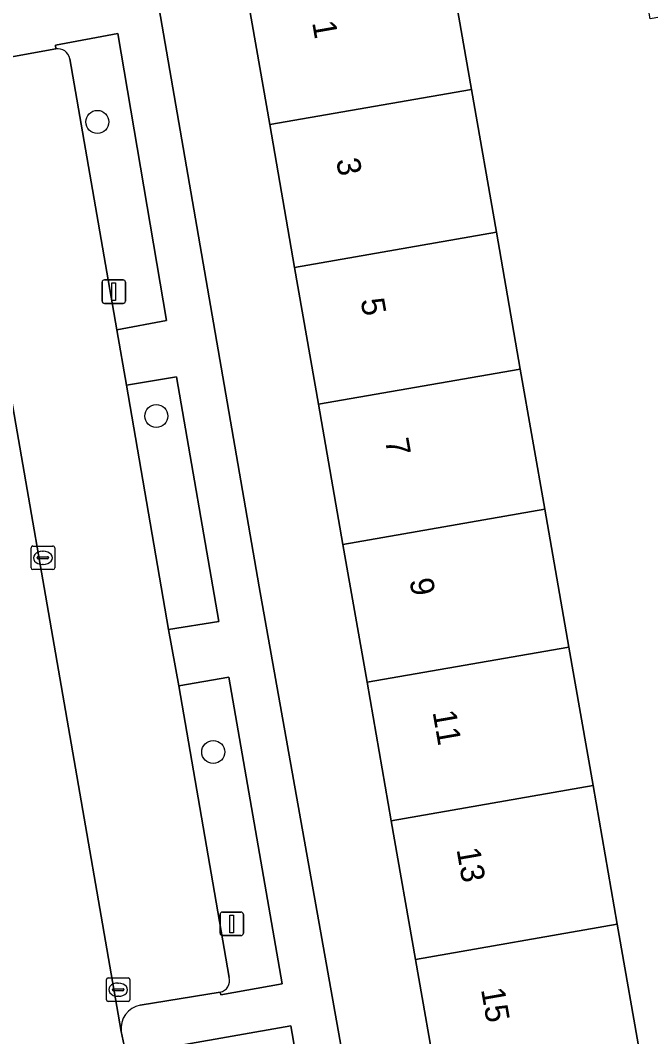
# Model space of a CAD drawing. Extents: x 162879 to 165540, y 384011 to 385181.
# Drawn here: x 164586.93 to 164613.71, y 384351.32 to 384394.5 of the extents above; entities that cross this region are included whole.
import ezdxf

# ---------------------------------------------------------------- set-up
doc = ezdxf.new("R2010")
doc.units = 0
for name, color, linetype in [('IMGEO_Boom', 7, 'Continuous'), ('IMGEO_Erf', 7, 'Continuous'), ('IMGEO_Groenvoorziening', 7, 'Continuous'), ('IMGEO_Kolk', 7, 'Continuous'), ('IMGEO_Lichtmast', 7, 'Continuous'), ('IMGEO_Pand', 7, 'Continuous'), ('IMGEO_Pand_nummerreeks', 7, 'Continuous'), ('IMGEO_Parkeervlak_open', 7, 'Continuous'), ('IMGEO_Rijbaan_lokaal_open', 7, 'Continuous'), ('IMGEO_Voetpad_open', 7, 'Continuous')]:
    doc.layers.add(name, color=color, linetype=linetype)

msp = doc.modelspace()

# ---------------------------------------------------------------- linework, layer by layer
at = {"layer": 'IMGEO_Boom'}
for centre in [(164590.204, 384390.18), (164592.707, 384377.686), (164595.126, 384363.413)]:
    msp.add_circle(centre, 0.489, dxfattribs=at)
at = {"layer": 'IMGEO_Erf'}
for points in [[(164616.383, 384395.03), (164613.697, 384394.561), (164612.831, 384399.516), (164604.925, 384398.282), (164606.098, 384391.564), (164607.158, 384385.496), (164608.174, 384379.683), (164609.213, 384373.73), (164610.236, 384367.873), (164611.265, 384361.985), (164612.293, 384356.098), (164612.377, 384355.618), (164613.237, 384350.692)], [(164604.664, 384349.195), (164603.72, 384354.6), (164602.692, 384360.487), (164601.663, 384366.375), (164600.64, 384372.232), (164599.601, 384378.185), (164598.585, 384383.998), (164597.525, 384390.066), (164596.352, 384396.784), (164592.63, 384396.141), (164597.076, 384370.428), (164601.203, 384347.304)]]:
    msp.add_lwpolyline(points, dxfattribs=at)
at = {"layer": 'IMGEO_Groenvoorziening'}
for points in [[(164589.027, 384392.863), (164591.036, 384381.351), (164593.14, 384381.745), (164591.07, 384393.932), (164588.42, 384393.446), (164588.432, 384393.283)], [(164595.424, 384353.21), (164595.445, 384353.091), (164598.059, 384353.562), (164595.794, 384366.587), (164593.658, 384366.224), (164595.8, 384353.833)], [(164594.042, 384346.925), (164599.097, 384347.851), (164598.43, 384351.781), (164591.425, 384350.554)]]:
    msp.add_lwpolyline(points, dxfattribs=at)
msp.add_lwpolyline([(164593.231, 384368.611), (164595.36, 384368.962), (164593.564, 384379.354), (164591.442, 384378.996)], close=True, dxfattribs=at)
for centre, radius, start, end in [((164588.519, 384392.774), 0.516, 9.9077, 99.6571), ((164595.326, 384353.694), 0.494, 281.4323, 16.3431)]:
    msp.add_arc(centre, radius, start, end, dxfattribs=at)
at = {"layer": 'IMGEO_Kolk'}
for p, q in [((164587.388, 384371.238), (164587.388, 384372.09)), ((164587.463, 384372.164), (164588.315, 384372.164)), ((164587.876, 384371.944), (164587.901, 384371.944)), ((164588.389, 384372.09), (164588.389, 384371.238)), ((164587.647, 384371.658), (164587.647, 384371.67)), ((164588.085, 384371.621), (164587.687, 384371.621)), ((164587.69, 384371.707), (164588.088, 384371.707)), ((164587.899, 384371.384), (164587.874, 384371.384)), ((164588.131, 384371.67), (164588.131, 384371.658)), ((164588.315, 384371.164), (164587.463, 384371.164)), ((164590.586, 384352.889), (164590.586, 384353.741)), ((164590.661, 384353.815), (164591.513, 384353.815)), ((164591.587, 384353.741), (164591.587, 384352.889)), ((164590.845, 384353.309), (164590.845, 384353.321)), ((164591.283, 384353.272), (164590.885, 384353.272)), ((164590.888, 384353.358), (164591.286, 384353.358)), ((164591.074, 384353.595), (164591.099, 384353.595)), ((164591.329, 384353.321), (164591.329, 384353.309)), ((164591.513, 384352.815), (164590.661, 384352.815)), ((164591.097, 384353.035), (164591.072, 384353.035))]:
    msp.add_line(p, q, dxfattribs=at)
for points in [[(164587.388, 384371.238), (164587.388, 384372.09)], [(164587.463, 384372.164), (164588.315, 384372.164)], [(164588.389, 384372.09), (164588.389, 384371.238)], [(164588.315, 384371.164), (164587.463, 384371.164)], [(164590.586, 384352.889), (164590.586, 384353.741)], [(164590.661, 384353.815), (164591.513, 384353.815)], [(164591.587, 384353.741), (164591.587, 384352.889)], [(164591.513, 384352.815), (164590.661, 384352.815)]]:
    msp.add_lwpolyline(points, dxfattribs=at)
for centre, radius, start, end in [((164587.465, 384372.088), 0.0765, 91.552, 178.448), ((164587.465, 384372.088), 0.0765, 91.552, 178.448), ((164588.313, 384372.088), 0.0765, 1.552, 88.448), ((164588.313, 384372.088), 0.0765, 1.552, 88.448), ((164587.687, 384371.667), 0.0403, 85.8775, 175.7526), ((164587.684, 384371.657), 0.0366, 178.938, 274.7102), ((164588.088, 384371.664), 0.043, 264.8664, 352.4533), ((164588.092, 384371.669), 0.0386, 1.7309, 96.639), ((164587.465, 384371.24), 0.0765, 181.552, 268.448), ((164587.465, 384371.24), 0.0765, 181.552, 268.448), ((164588.313, 384371.24), 0.0765, 271.552, 358.448), ((164588.313, 384371.24), 0.0765, 271.552, 358.448), ((164590.663, 384353.739), 0.0765, 91.552, 178.448), ((164590.663, 384353.739), 0.0765, 91.552, 178.448), ((164591.511, 384353.739), 0.0765, 1.552, 88.448), ((164591.511, 384353.739), 0.0765, 1.552, 88.448), ((164590.885, 384353.318), 0.0403, 85.8775, 175.7526), ((164590.882, 384353.308), 0.0366, 178.938, 274.7102), ((164591.286, 384353.315), 0.043, 264.8664, 352.4533), ((164591.29, 384353.32), 0.0386, 1.7309, 96.639), ((164590.663, 384352.891), 0.0765, 181.552, 268.448), ((164590.663, 384352.891), 0.0765, 181.552, 268.448), ((164591.511, 384352.891), 0.0765, 271.552, 358.448), ((164591.511, 384352.891), 0.0765, 271.552, 358.448)]:
    msp.add_arc(centre, radius, start, end, dxfattribs=at)
for centre, major_axis, ratio, start_param, end_param in [((164587.875, 384371.664), (-0.387, 0.002), 0.722429, 4.712389, 7.853982), ((164587.9, 384371.664), (-0.39, 0.002), 0.717154, 1.570796, 4.712389), ((164591.073, 384353.315), (-0.387, 0.002), 0.722429, 4.712389, 7.853982), ((164591.098, 384353.315), (-0.39, 0.002), 0.717154, 1.570796, 4.712389)]:
    msp.add_ellipse(centre, major_axis=major_axis, ratio=ratio, start_param=start_param, end_param=end_param, dxfattribs=at)
at = {"layer": 'IMGEO_Lichtmast'}
for p, q in [((164590.503, 384383.471), (164591.293, 384383.471)), ((164591.293, 384383.471), (164590.503, 384383.471)), ((164590.403, 384382.571), (164590.403, 384383.371)), ((164590.403, 384383.371), (164590.403, 384382.571)), ((164591.393, 384383.371), (164591.393, 384382.571)), ((164591.393, 384382.571), (164591.393, 384383.371)), ((164591.293, 384382.471), (164590.503, 384382.471)), ((164590.503, 384382.471), (164591.293, 384382.471)), ((164595.416, 384355.712), (164595.416, 384356.512)), ((164595.416, 384356.512), (164595.416, 384355.712)), ((164595.516, 384356.612), (164596.306, 384356.612)), ((164596.306, 384356.612), (164595.516, 384356.612)), ((164596.406, 384356.512), (164596.406, 384355.712)), ((164596.406, 384355.712), (164596.406, 384356.512)), ((164596.306, 384355.612), (164595.516, 384355.612)), ((164595.516, 384355.612), (164596.306, 384355.612))]:
    msp.add_line(p, q, dxfattribs=at)
for points in [[(164590.823, 384383.346), (164590.973, 384383.346), (164590.973, 384382.596), (164590.823, 384382.596), (164590.823, 384383.346)], [(164595.836, 384356.487), (164595.986, 384356.487), (164595.986, 384355.737), (164595.836, 384355.737), (164595.836, 384356.487)]]:
    msp.add_lwpolyline(points, dxfattribs=at)
for centre, start, end in [((164590.503, 384383.371), 90, 180), ((164590.503, 384383.371), 90, 180), ((164591.293, 384383.371), 0, 90), ((164591.293, 384383.371), 360, 90), ((164590.503, 384382.571), 180, 270), ((164590.503, 384382.571), 180, 270), ((164591.293, 384382.571), 270, 0), ((164591.293, 384382.571), 270, 0), ((164595.516, 384356.512), 90, 180), ((164595.516, 384356.512), 90, 180), ((164596.306, 384356.512), 0, 90), ((164596.306, 384356.512), 360, 90), ((164595.516, 384355.712), 180, 270), ((164595.516, 384355.712), 180, 270), ((164596.306, 384355.712), 270, 0), ((164596.306, 384355.712), 270, 0)]:
    msp.add_arc(centre, 0.1, start, end, dxfattribs=at)
at = {"layer": 'IMGEO_Pand'}
for points in [[(164606.098, 384391.564), (164604.925, 384398.282), (164601.278, 384397.645), (164596.352, 384396.784), (164597.525, 384390.066)], [(164606.098, 384391.564), (164597.525, 384390.066), (164598.585, 384383.998), (164607.158, 384385.496)], [(164598.585, 384383.998), (164599.601, 384378.185), (164608.174, 384379.683), (164607.158, 384385.496)], [(164609.213, 384373.73), (164608.174, 384379.683), (164599.601, 384378.185), (164600.64, 384372.232)], [(164609.213, 384373.73), (164600.64, 384372.232), (164601.663, 384366.375), (164610.236, 384367.873)], [(164602.692, 384360.487), (164611.265, 384361.985), (164610.236, 384367.873), (164601.663, 384366.375)], [(164602.692, 384360.487), (164603.72, 384354.6), (164612.293, 384356.098), (164611.265, 384361.985)], [(164612.293, 384356.098), (164603.72, 384354.6), (164604.664, 384349.195), (164613.237, 384350.692), (164612.377, 384355.618)]]:
    msp.add_lwpolyline(points, close=True, dxfattribs=at)
at = {"layer": 'IMGEO_Parkeervlak_open'}
for points in [[(164583.93, 384393.424), (164591.217, 384351.54)], [(164588.432, 384393.283), (164585.07, 384392.68)], [(164595.8, 384353.833), (164593.658, 384366.224), (164593.231, 384368.611), (164591.442, 384378.996), (164591.036, 384381.351), (164589.027, 384392.863)], [(164592.027, 384352.66), (164595.424, 384353.21)]]:
    msp.add_lwpolyline(points, dxfattribs=at)
for centre, radius, start, end in [((164588.519, 384392.774), 0.516, 9.9077, 99.6571), ((164595.326, 384353.694), 0.494, 281.4323, 16.3431), ((164592.217, 384351.67), 1.008, 100.8379, 187.4121)]:
    msp.add_arc(centre, radius, start, end, dxfattribs=at)
at = {"layer": 'IMGEO_Rijbaan_lokaal_open'}
msp.add_lwpolyline([(164591.425, 384350.554), (164591.217, 384351.54), (164583.93, 384393.424), (164583.751, 384394.465), (164578.884, 384393.658), (164578.972, 384392.936), (164585.114, 384358.56), (164586.471, 384349.999), (164586.845, 384347.824)], dxfattribs=at)
at = {"layer": 'IMGEO_Voetpad_open'}
for points in [[(164600.676, 384345.393), (164601.525, 384345.541), (164601.203, 384347.304), (164597.076, 384370.428), (164592.63, 384396.141)], [(164585.07, 384392.68), (164588.432, 384393.283), (164588.42, 384393.446), (164591.07, 384393.932), (164593.14, 384381.745), (164591.036, 384381.351), (164591.442, 384378.996), (164593.564, 384379.354), (164595.36, 384368.962), (164593.231, 384368.611), (164593.658, 384366.224), (164595.794, 384366.587), (164598.059, 384353.562), (164595.445, 384353.091), (164595.424, 384353.21), (164592.027, 384352.66)], [(164591.217, 384351.54), (164591.425, 384350.554), (164598.43, 384351.781), (164599.097, 384347.851), (164594.042, 384346.925)]]:
    msp.add_lwpolyline(points, dxfattribs=at)
msp.add_arc((164592.217, 384351.67), 1.008, 100.8379, 187.4121, dxfattribs=at)

# ---------------------------------------------------------------- texts
at = {"layer": 'IMGEO_Pand_nummerreeks'}
for s, p in [('1', (164599.326, 384394.403)), ('3', (164600.345, 384388.566)), ('5', (164601.384, 384382.617)), ('7', (164602.423, 384376.669)), ('9', (164603.462, 384370.72)), ('11', (164604.442, 384365.113)), ('13', (164605.461, 384359.276)), ('15', (164606.5, 384353.327))]:
    msp.add_text(s, height=1, rotation=279.9075, dxfattribs=at).set_placement(p)

doc.saveas('drawing.dxf')
